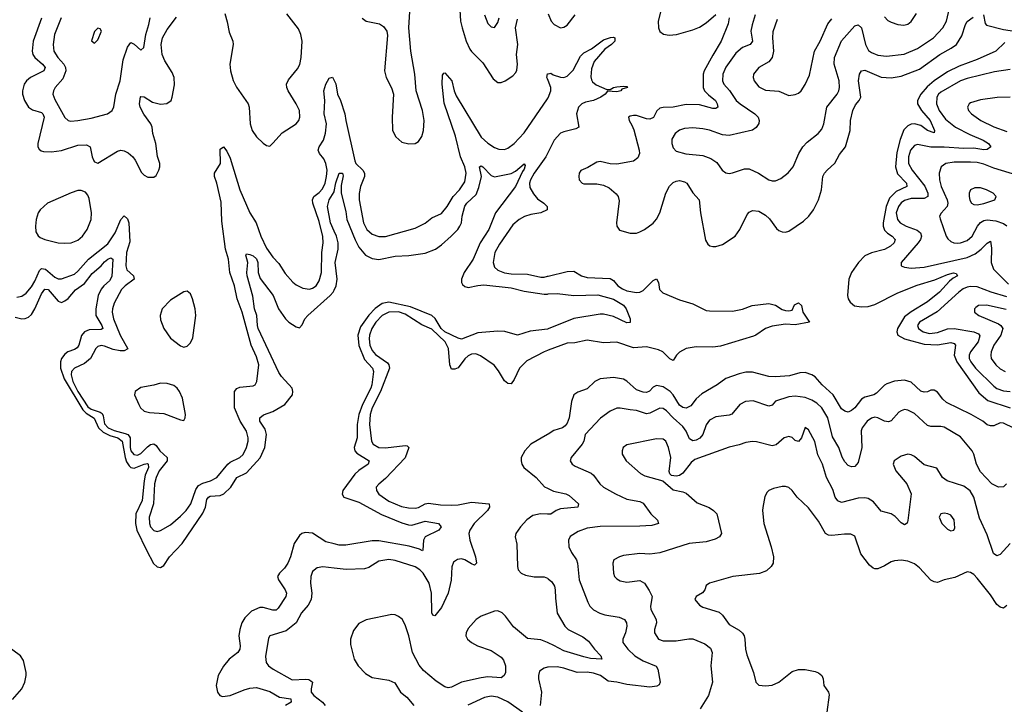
# Model space of a CAD drawing. Header units: inches. Extents: x 2001573 to 2220545, y 644482 to 846830.
# Tile 546 of 656: x 2108098 to 2114054, y 812197 to 816340. Entities that reach past the tile are written whole.
import ezdxf

# ---------------------------------------------------------------- set-up
doc = ezdxf.new("R2010")
doc.units = ezdxf.units.IN
doc.header["$MEASUREMENT"] = 0
doc.layers.add('C1801', color=7, linetype='Continuous')
doc.layers.add('C1811', color=7, linetype='Continuous')

msp = doc.modelspace()

# ---------------------------------------------------------------- linework, layer by layer
at = {"layer": 'C1801', "color": 5}
for points, elevation in [([(2108229.2, 816349.2), (2108179.2, 816210), (2108173.8, 816150), (2108177.9, 816130), (2108189.5, 816110), (2108236.3, 816070), (2108251.7, 816050), (2108242.8, 816030), (2108162.8, 815990), (2108138.8, 815970), (2108124.6, 815950), (2108113.7, 815910), (2108114.5, 815890), (2108126, 815850), (2108150, 815810.2), (2108174.8, 815794.8), (2108230, 815777.2), (2108238.3, 815770), (2108245.4, 815750), (2108208, 815590), (2108207.6, 815570), (2108215.5, 815555.5), (2108226.6, 815546.6), (2108242.1, 815542.1), (2108290, 815540.5), (2108350, 815548.1), (2108450, 815579.8), (2108502.2, 815582.2), (2108524.9, 815570), (2108535.8, 815510), (2108545.7, 815485.7), (2108550, 815478.8), (2108570, 815470.8), (2108690, 815544.6), (2108710, 815549.4), (2108730, 815545.3), (2108753.9, 815533.9), (2108782, 815510), (2108796.9, 815490), (2108834.7, 815414.7), (2108850, 815398.5), (2108872.6, 815387.4), (2108910, 815386), (2108922.7, 815397.3), (2108939.7, 815430), (2108946, 815450), (2108946, 815470), (2108932, 815512), (2108921.5, 815590), (2108903.5, 815650), (2108898.3, 815690), (2108890.8, 815710), (2108847.8, 815767.8), (2108826.8, 815810), (2108823.2, 815830), (2108827.7, 815872.3), (2108830, 815875.5), (2108850, 815872.7), (2108901.1, 815841.1), (2108950, 815827.6), (2108988.1, 815831.9), (2109013.8, 815850), (2109021.1, 815870), (2109034, 815946), (2109032.5, 815990), (2109020.6, 816020.6), (2108975.3, 816090), (2108960.4, 816130), (2108954.1, 816190), (2108961, 816230), (2108990, 816280.7), (2109045.3, 816354.7)], 320), ([(2108348.6, 816351.4), (2108308.2, 816250), (2108299.5, 816190), (2108305.1, 816150), (2108328.1, 816110), (2108365, 816070), (2108375.5, 816050), (2108377.8, 816030), (2108358.2, 815981.8), (2108312.2, 815930), (2108301.6, 815910), (2108298.4, 815890), (2108310, 815855.8), (2108370, 815748.7), (2108390, 815730.3), (2108406.1, 815726.1), (2108450, 815729.4), (2108530, 815744.3), (2108629.2, 815770), (2108656.4, 815790), (2108668, 815812), (2108678.5, 815890), (2108704.7, 815970), (2108723.5, 816096.5), (2108750, 816173), (2108770, 816202.4), (2108790, 816192.4), (2108830, 816155.5), (2108848, 816172), (2108860.6, 816250), (2108879.9, 816310), (2108887, 816350)], 340), ([(2109338.1, 816378.1), (2109353.4, 816326.6), (2109364.7, 816264.7), (2109387, 816210), (2109388.6, 816190), (2109368.9, 816071.1), (2109373, 816030), (2109390, 815972.7), (2109410, 815932), (2109479.6, 815830), (2109486, 815810), (2109491.1, 815710), (2109503.2, 815670), (2109530, 815630.3), (2109570, 815591.6), (2109590, 815578.9), (2109610, 815575.3), (2109630, 815591.6), (2109685, 815655), (2109769.9, 815710.1), (2109785.6, 815730), (2109793.1, 815750), (2109789.9, 815790), (2109771, 815830), (2109722.8, 815910), (2109713.2, 815930), (2109712.5, 815950), (2109723.9, 815976.1), (2109777.7, 816042.3), (2109791.5, 816068.5), (2109800.1, 816110), (2109806.4, 816210), (2109798.1, 816250), (2109783.7, 816283.7), (2109714.4, 816374.4)], 320), ([(2108080.4, 814659.7), (2108110, 814667.2), (2108136, 814684), (2108170, 814723.8), (2108190, 814757.6), (2108218.1, 814821.9), (2108230, 814834.4), (2108254.6, 814830), (2108310, 814781.5), (2108330, 814770.7), (2108350, 814770.7), (2108430, 814800.1), (2108450, 814817), (2108513.4, 814890), (2108630, 814982.6), (2108674.5, 815050), (2108710, 815130.3), (2108727.4, 815150), (2108730, 815152.1), (2108750, 815135.5), (2108758.3, 815110), (2108764.3, 814995.7), (2108744.3, 814930), (2108739, 814850), (2108746.1, 814826.1), (2108785.6, 814790), (2108789.2, 814770), (2108736.4, 814730), (2108713.8, 814706.2), (2108670, 814624), (2108659.1, 814590), (2108657.7, 814570), (2108665.9, 814530), (2108705.6, 814430), (2108751.3, 814348.7), (2108730, 814335.2), (2108705.1, 814334.9), (2108663.2, 814343.2), (2108610, 814364.4), (2108590, 814368.3), (2108570, 814362.2), (2108558.9, 814350), (2108526, 814290), (2108490, 814258.5), (2108428.7, 814230), (2108411.9, 814210), (2108408.1, 814190), (2108419.9, 814150), (2108449.2, 814090), (2108510, 813996.4), (2108530, 813983.2), (2108584.5, 813964.5), (2108596.3, 813956.4), (2108602.9, 813942.9), (2108610, 813894.3), (2108632.9, 813870), (2108670, 813854), (2108736.2, 813836.2), (2108751, 813830), (2108760.1, 813820.1), (2108766.3, 813810), (2108765, 813750), (2108769.8, 813730), (2108787.9, 813707.9), (2108810, 813705), (2108830, 813714.7), (2108870, 813754.9), (2108890, 813768.6), (2108910, 813773.3), (2108922.9, 813762.9), (2108945.7, 813730), (2108989, 813690), (2108989, 813670), (2108942.2, 813610), (2108922.4, 813570), (2108913.1, 813530), (2108908, 813410), (2108881.9, 813330), (2108882.3, 813290), (2108890, 813270.4), (2108910, 813249.1), (2108930, 813241.5), (2108950, 813247.6), (2109010, 813283.6), (2109070, 813334.3), (2109104.5, 813370), (2109134, 813410), (2109163.8, 813496.2), (2109180.1, 813519.9), (2109205.1, 813534.9), (2109251.1, 813548.9), (2109290, 813568.9), (2109356, 813650), (2109370, 813661.4), (2109430, 813690.1), (2109450, 813708.6), (2109469.9, 813750), (2109480.2, 813790), (2109480.8, 813810), (2109470.4, 813850), (2109430.8, 813910), (2109397.6, 813990), (2109397.6, 814090), (2109411.4, 814108.6), (2109430, 814116.3), (2109510, 814123.5), (2109521.3, 814130), (2109532.9, 814150), (2109545, 814250), (2109530, 814300.4), (2109499, 814370), (2109442.9, 814570), (2109412.7, 814650), (2109397.9, 814730), (2109369.9, 814810), (2109361.1, 814890), (2109343.2, 814950), (2109321.2, 815121.2), (2109316, 815236), (2109290.5, 815350.5), (2109276, 815390), (2109275.4, 815410), (2109311.9, 815470), (2109310, 815556.3), (2109330, 815570.3), (2109350, 815543.1), (2109370, 815502.3), (2109429.6, 815310), (2109490.8, 815170), (2109528.3, 815110), (2109556.1, 815030), (2109590, 814958), (2109630, 814903.1), (2109664.9, 814864.9), (2109703.8, 814803.8), (2109750, 814751.7), (2109770, 814735.2), (2109810, 814714), (2109850, 814709.1), (2109870, 814715.2), (2109891.6, 814730), (2109910, 814759.5), (2109923, 814810), (2109926.2, 814930), (2109933.3, 814990), (2109931.6, 815028.4), (2109910, 815118), (2109871.5, 815230), (2109868.7, 815250), (2109877.7, 815270), (2109910, 815294.3), (2109930, 815315.9), (2109945, 815350), (2109953.9, 815390), (2109956.9, 815430), (2109950.3, 815470), (2109937.6, 815497.6), (2109912.2, 815530), (2109903, 815550), (2109909.2, 815570), (2109936.6, 815610), (2109947.9, 815652.1), (2109953, 815710), (2109940.2, 815770), (2109944.6, 815850), (2109937.5, 815910), (2109949.8, 815949.8), (2109970, 815985.5), (2109990, 815992.4), (2110000, 815971.5)], 280), ([(2110000, 815060.2), (2109977.9, 815110), (2109960.6, 815210), (2109969.9, 815250), (2110000, 815298.2)], 260), ([(2108070, 814540.4), (2108109.8, 814530.2), (2108130, 814531.6), (2108150, 814538.9), (2108170, 814555.2), (2108190, 814589.1), (2108230, 814680.5), (2108250, 814708.5), (2108270, 814707.2), (2108330, 814635.9), (2108350, 814628.9), (2108370, 814637.5), (2108390, 814652.1), (2108434.5, 814705.5), (2108490, 814743), (2108535.4, 814804.6), (2108589.9, 814850.1), (2108610, 814873.9), (2108630, 814890.5), (2108650, 814897.7), (2108661.8, 814890), (2108655.3, 814784.7), (2108640.7, 814759.3), (2108606.3, 814730), (2108590, 814708.9), (2108573.3, 814670), (2108558.6, 814590), (2108558.6, 814550), (2108594.4, 814490), (2108599.7, 814470), (2108590, 814464), (2108517.7, 814462.3), (2108490, 814449.9), (2108472.2, 814427.8), (2108455.5, 814370), (2108445.5, 814354.5), (2108430, 814344.3), (2108388.4, 814330), (2108370, 814316.1), (2108350.1, 814290), (2108343.9, 814270), (2108345.2, 814230), (2108367.2, 814167.2), (2108479.2, 813979.2), (2108499.5, 813959.5), (2108548.9, 813928.9), (2108575, 813870), (2108603.6, 813843.6), (2108642.4, 813822.4), (2108691.5, 813810), (2108718.4, 813790), (2108735.5, 813690), (2108743.9, 813663.9), (2108759.9, 813639.9), (2108770, 813629.7), (2108790, 813625.1), (2108850, 813650.8), (2108870, 813654.2), (2108875.5, 813650), (2108877, 813630), (2108857.7, 813582.3), (2108850, 813550), (2108839.4, 813430), (2108799.6, 813350), (2108798.5, 813290), (2108806.5, 813250), (2108864, 813130), (2108907.9, 813047.9), (2108930, 813028.4), (2108950, 813025.4), (2108970, 813037.6), (2109004.5, 813090), (2109081.4, 813170), (2109206.4, 813353.6), (2109220.8, 813390), (2109230, 813435.2), (2109239.8, 813450), (2109250, 813456.1), (2109310, 813459.3), (2109333.2, 813470), (2109375.9, 813510), (2109411.1, 813568.9), (2109470, 813596.8), (2109552, 813688), (2109579.9, 813750), (2109590.9, 813830), (2109582.4, 813862.4), (2109549.8, 813910), (2109551, 813930), (2109572.5, 813947.5), (2109630, 813968.8), (2109701.3, 814010), (2109747.2, 814070), (2109750.9, 814090), (2109745.2, 814110), (2109681.4, 814181.4), (2109665.6, 814205.6), (2109540.5, 814470), (2109535.4, 814490), (2109532.9, 814550), (2109518.7, 814590), (2109507.1, 814667.1), (2109473.3, 814790), (2109470.8, 814810), (2109477.4, 814870), (2109465.7, 814914.3), (2109470, 814922.8), (2109490, 814919.5), (2109510, 814911), (2109530, 814891.8), (2109537.8, 814870), (2109540.8, 814810), (2109553.2, 814773.2), (2109630.1, 814670.1), (2109663.2, 814590), (2109705, 814530), (2109724.9, 814510), (2109770, 814481.8), (2109790, 814474.9), (2109806.6, 814493.4), (2109823.2, 814530), (2109840.5, 814550), (2109976.6, 814670), (2109993.2, 814690), (2110000, 814703.7)], 260), ([(2110000, 813167.7), (2109950, 813179.5), (2109870, 813232.6), (2109823.9, 813236.1), (2109805.3, 813230), (2109790, 813217.8), (2109757.4, 813170), (2109735.9, 813090), (2109719, 813050), (2109699.1, 813020.9), (2109668.9, 812990), (2109658.3, 812970), (2109662.8, 812950), (2109704.3, 812890), (2109711.9, 812870), (2109707.5, 812850), (2109661.5, 812778.5), (2109650, 812767.1), (2109630, 812765.4), (2109570, 812782.1), (2109550, 812781.9), (2109499.3, 812760.7), (2109459.4, 812720.6), (2109441.6, 812690), (2109428.6, 812648.6), (2109424.4, 812610), (2109432, 812550), (2109428.6, 812530), (2109416.5, 812510), (2109364.4, 812470), (2109330, 812428.4), (2109298.7, 812370), (2109287.1, 812310), (2109294.2, 812270), (2109308.9, 812248.9), (2109324, 812244), (2109370, 812249.6), (2109456.1, 812283.9), (2109490, 812293.5), (2109530, 812298), (2109610, 812275), (2109670, 812240.7), (2109737.1, 812230), (2109740.2, 812210), (2109705.7, 812190)], 260), ([(2110000, 813021.2), (2109931.2, 813028.8), (2109897, 813023), (2109870, 812999.6), (2109858, 812970), (2109856.2, 812930), (2109865.2, 812870), (2109861, 812830), (2109843, 812797), (2109802.3, 812750), (2109771.1, 812690), (2109710, 812640.8), (2109610.8, 812610), (2109602.2, 812597.8), (2109585.4, 812485.4), (2109588.9, 812450), (2109603.7, 812430), (2109630.4, 812410), (2109745.7, 812345.7), (2109828.4, 812348.4), (2109846.9, 812346.9), (2109859.6, 812339.6), (2109868.2, 812330), (2109860.1, 812290), (2109861.4, 812270), (2109876.8, 812250), (2109928.6, 812210), (2109945.3, 812190)], 280), ([(2108053.4, 812226.5), (2108109.8, 812290), (2108128.1, 812330), (2108137.1, 812370), (2108136.8, 812390), (2108121.4, 812461.4), (2108101.7, 812490), (2108010, 812558.6)], 260)]:
    msp.add_lwpolyline(points, dxfattribs=dict(at, elevation=elevation))
for points, elevation in [([(2108570, 816289), (2108550, 816268), (2108532, 816212), (2108550, 816198), (2108570, 816218), (2108592.3, 816270), (2108584, 816284)], 360), ([(2108470, 815306.6), (2108450, 815306), (2108410, 815292.9), (2108266.9, 815230), (2108222, 815190), (2108209.6, 815170), (2108197.5, 815130), (2108193.8, 815090), (2108196.3, 815056.3), (2108210, 815031.6), (2108222.4, 815022.4), (2108250, 815009.5), (2108330, 814990.1), (2108370, 814986.6), (2108410, 814989.7), (2108450, 815006.4), (2108477.2, 815030), (2108506.2, 815070), (2108529.9, 815130), (2108531.2, 815171.2), (2108518.3, 815258.3), (2108510, 815278.4), (2108495, 815295.1)], 320), ([(2109110, 814696), (2109090, 814691.8), (2109010, 814643.1), (2108959.6, 814590), (2108946.9, 814550), (2108950, 814522.8), (2108970.2, 814470.2), (2109010, 814412.4), (2109070, 814366), (2109090, 814358), (2109110, 814364.9), (2109130, 814384), (2109145.3, 814414.7), (2109163.9, 814550), (2109159.2, 814590), (2109143.5, 814650), (2109130, 814681.2)], 320), ([(2108950, 814139.2), (2108910, 814127.3), (2108830, 814114), (2108795.5, 814090), (2108792.7, 814070), (2108817.6, 814010), (2108828.7, 813990), (2108851.2, 813971.2), (2108883.1, 813963.1), (2108970, 813955.9), (2109070, 813917.6), (2109090, 813914.8), (2109099.5, 813930), (2109100.5, 813950), (2109082.6, 814050), (2109064.5, 814090), (2109049.5, 814110), (2109030, 814125.6), (2108990, 814138.9)], 320)]:
    msp.add_lwpolyline(points, close=True, dxfattribs=dict(at, elevation=elevation))
at = {"layer": 'C1811', "color": 5}
for points, elevation in [([(2111981.3, 816410), (2111959.6, 816330), (2111963, 816290), (2111970, 816268.7), (2111991.6, 816251.6), (2112026.4, 816246.4), (2112070.4, 816249.6), (2112170, 816278.7), (2112210, 816295.1), (2112250, 816319.8), (2112308.2, 816371.8)], 320), ([(2112547.8, 816370), (2112528.6, 816308.6), (2112521.5, 816270), (2112530, 816209.6), (2112516, 816190), (2112470, 816172.3), (2112430, 816136.8), (2112370, 816052.2), (2112351.4, 816010), (2112349.4, 815970), (2112358.2, 815950), (2112391.4, 815911.4), (2112432.5, 815850), (2112455.4, 815830), (2112545.8, 815770), (2112566, 815750), (2112571.4, 815730), (2112568.3, 815711.7), (2112552.2, 815687.8), (2112530, 815672), (2112390, 815639.3), (2112350, 815642.2), (2112270, 815670.8), (2112230, 815679.8), (2112170, 815685.6), (2112119.2, 815680.8), (2112089.3, 815670.7), (2112063.1, 815650), (2112043.4, 815616.6), (2112042, 815590), (2112050, 815564), (2112070, 815543.7), (2112128.2, 815528.2), (2112230, 815517.2), (2112279.1, 815499.1), (2112315.2, 815475.2), (2112348.1, 815428.1), (2112370, 815412.4), (2112390, 815408.7), (2112410, 815412), (2112483.3, 815436.7), (2112510, 815436.5), (2112568.2, 815410), (2112630, 815370.3), (2112650, 815364.9), (2112670, 815364.9), (2112702.2, 815377.8), (2112747, 815413), (2112776.4, 815450), (2112810.7, 815530), (2112835.8, 815570), (2112862, 815598), (2112928.6, 815651.4), (2112950, 815677.6), (2112962.3, 815710), (2112980.3, 815810), (2113042.2, 815890), (2113053.6, 815910), (2113057.3, 815930), (2113054.5, 815970), (2113024.4, 816070), (2113027.5, 816110), (2113070, 816212.4), (2113150, 816301.8), (2113170, 816308.9), (2113190, 816290.4), (2113214.6, 816190), (2113233.5, 816153.5), (2113250, 816141), (2113290, 816124.3), (2113340.9, 816119.1), (2113449.1, 816130.9), (2113530, 816165.5), (2113626.8, 816230), (2113682, 816290), (2113703.7, 816330), (2113723.5, 816410)], 340), ([(2110169.5, 816349.5), (2110193.4, 816330), (2110274.2, 816314.2), (2110297.7, 816297.7), (2110319.6, 816270), (2110323.6, 816243.6), (2110305.2, 816030), (2110314.7, 815990), (2110347.6, 815927.6), (2110358.6, 815890), (2110350.1, 815750.1), (2110352.9, 815670), (2110372.4, 815630), (2110410, 815599.2), (2110451, 815589), (2110490, 815590.3), (2110510, 815601.7), (2110530, 815632.4), (2110540.5, 815670), (2110543.6, 815730), (2110535.2, 815790), (2110496.4, 815910), (2110488.6, 816010), (2110463.2, 816150), (2110452.8, 816290), (2110458.4, 816390)], 320), ([(2110760.9, 816399.1), (2110765, 816330), (2110773.6, 816290), (2110798.3, 816210), (2110821.1, 816161.1), (2110830, 816147), (2110899, 816079), (2110962.4, 815982.4), (2110990, 815960.3), (2111010, 815959.1), (2111034.7, 815970), (2111080, 816000), (2111099.4, 816020.6), (2111105.8, 816034.2), (2111109.9, 816070.2), (2111102.6, 816130), (2111110.9, 816190), (2111097.3, 816290), (2111110, 816343.5)], 320), ([(2110909.4, 816369.4), (2110930, 816317.1), (2110950, 816295.5), (2110970, 816293), (2110990, 816322), (2110997.8, 816350)], 340), ([(2111293.9, 816376), (2111313.7, 816330), (2111331.5, 816310), (2111370, 816291), (2111390, 816293.7), (2111410, 816306.5), (2111458.5, 816370)], 320), ([(2112390.3, 816350), (2112384.7, 816315.3), (2112341, 816210), (2112290, 816125.8), (2112238.5, 816030), (2112231.8, 816010), (2112233.2, 815930), (2112241, 815910), (2112264.3, 815884.3), (2112306.8, 815850), (2112317, 815830), (2112320.3, 815810), (2112310, 815802.4), (2112290, 815803.2), (2112210, 815823.6), (2112130, 815826.5), (2112050, 815809.9), (2111991.2, 815808.8), (2111970, 815803.4), (2111952.1, 815787.9), (2111931.2, 815748.8), (2111910, 815738.4), (2111890, 815739), (2111830, 815759.2), (2111810, 815760.5), (2111790, 815755.1), (2111780.7, 815750), (2111783.8, 815730), (2111801.4, 815701.4), (2111812.4, 815672.4), (2111845.5, 815550), (2111847.5, 815530), (2111837.2, 815502.8), (2111810, 815484.1), (2111710, 815466.2), (2111670, 815467.9), (2111610, 815480.6), (2111590, 815476.8), (2111535.4, 815444.6), (2111493.1, 815426.9), (2111481.3, 815410), (2111479.5, 815390), (2111483.1, 815370), (2111500.5, 815350), (2111510, 815345.8), (2111590, 815346.8), (2111630, 815338.2), (2111662.9, 815322.9), (2111706.4, 815286.4), (2111718.2, 815270), (2111724, 815244), (2111708, 815110), (2111710.3, 815090), (2111726.3, 815066.3), (2111790, 815047.3), (2111830, 815048.7), (2111850, 815056.3), (2111876.9, 815070), (2111930, 815109.2), (2111950, 815131.8), (2111969.9, 815170.1), (2112005.6, 815290), (2112028.2, 815331.8), (2112050, 815353.5), (2112070, 815363), (2112090, 815366), (2112118.7, 815358.7), (2112132.8, 815350), (2112170, 815291.8), (2112209.1, 815250), (2112215.6, 815170), (2112245.7, 815005.7), (2112260.5, 814980.5), (2112271.8, 814971.8), (2112290, 814967.2), (2112310, 814967.6), (2112350, 814980.2), (2112425.1, 815030), (2112454.5, 815070), (2112499.2, 815160.8), (2112510, 815175.5), (2112530, 815184.9), (2112570, 815180.2), (2112610, 815157.3), (2112633.9, 815133.9), (2112676.7, 815076.7), (2112690, 815063.7), (2112710, 815054.9), (2112730, 815054.3), (2112750, 815060.2), (2112838.7, 815121.3), (2112871.1, 815150), (2112899.7, 815190), (2112929.8, 815250.2), (2112948.6, 815310), (2112956.9, 815390), (2112966.6, 815410), (2112982, 815430), (2113028.4, 815471.6), (2113056.8, 815523.2), (2113093.2, 815570), (2113122, 815670), (2113123.5, 815730), (2113138.2, 815790), (2113155, 815825), (2113176.6, 815850), (2113186.6, 815870), (2113172.5, 815970), (2113177.3, 816010), (2113190, 816030.8), (2113210, 816034.1), (2113310, 815991.8), (2113370, 815987.3), (2113430, 815997.1), (2113540.7, 816039.3), (2113664, 816130), (2113733.3, 816166.7), (2113765.5, 816190), (2113797.8, 816242.2), (2113819.1, 816310), (2113830, 816328.9), (2113864.9, 816355.1)], 320), ([(2113330, 816357), (2113350, 816335.6), (2113370, 816324), (2113410, 816311.6), (2113446.8, 816306.8), (2113470, 816313.4), (2113490, 816328.8), (2113522.9, 816377.1)], 360), ([(2113928.5, 816370), (2113937.5, 816317.5), (2113946.6, 816306.6), (2114050, 816280.8), (2114116, 816270)], 320), ([(2112679.9, 816339.9), (2112653.8, 816266.1), (2112651.7, 816230), (2112658.3, 816150), (2112649.5, 816110.5), (2112630, 816085.1), (2112568.5, 816050), (2112536.5, 816010), (2112534.9, 815990), (2112541.7, 815970), (2112570, 815933.7), (2112610, 815912.7), (2112690, 815906.9), (2112750, 815881.7), (2112790, 815886), (2112810, 815895.8), (2112825.6, 815910), (2112850, 815948), (2112875.2, 816004.8), (2112906.6, 816150), (2112939.4, 816210), (2112985.8, 816314.2), (2113010, 816345.8)], 360), ([(2110000, 815971.5), (2110010, 815950.7), (2110021.1, 815890), (2110039.3, 815850), (2110065, 815770), (2110070.1, 815729.9), (2110124.7, 815484.7), (2110131, 815470), (2110172.9, 815430), (2110183.8, 815410), (2110184.6, 815390), (2110158.5, 815330), (2110151.6, 815288.4), (2110152.1, 815250), (2110177.5, 815110), (2110198.5, 815070), (2110230, 815042.2), (2110270, 815027.5), (2110310, 815027.6), (2110490, 815077.8), (2110550, 815108.4), (2110590, 815139.7), (2110650, 815166), (2110683.7, 815210), (2110719.1, 815270), (2110757.5, 815310), (2110790, 815358.7), (2110798, 815410), (2110791.4, 815448.6), (2110765.4, 815510), (2110734.4, 815634.4), (2110665.8, 815834.2), (2110652.9, 815950), (2110656.1, 816003.9), (2110664, 816016), (2110670, 816017.6), (2110711, 815970), (2110725.5, 815910), (2110739, 815879), (2110890, 815628.3), (2110930, 815591.8), (2110970, 815566.4), (2110995.8, 815555.8), (2111030, 815555), (2111050, 815562.6), (2111090, 815591.1), (2111150, 815654.6), (2111290, 815861), (2111293.6, 815866.4), (2111293.9, 815867), (2111311.7, 815910), (2111311.4, 815930), (2111293.9, 815972.4), (2111290, 815981.7), (2111286.6, 815990), (2111290, 816012), (2111293.9, 816012.9), (2111310, 816016.6), (2111325.5, 816005.5), (2111370, 815991.6), (2111390, 815990.6), (2111410, 815997.4), (2111445.7, 816034.3), (2111490, 816119.4), (2111510, 816139.8), (2111556.8, 816163.2), (2111630, 816217.3), (2111671.8, 816231.8), (2111690, 816233.7), (2111698.8, 816230), (2111698, 816210), (2111678.7, 816190), (2111638.5, 816161.5), (2111573.1, 816086.9), (2111557.6, 816042.4), (2111553, 815993), (2111556.5, 815976.5), (2111563.5, 815963.5), (2111584.9, 815944.9), (2111650, 815916.4), (2111670, 815916.3), (2111689.2, 815930), (2111710, 815934.2), (2111750, 815937), (2111770, 815934.4), (2111774.4, 815930), (2111740.8, 815919.2), (2111734.4, 815910), (2111710, 815902.6), (2111653.8, 815906.2), (2111640.2, 815890), (2111613.1, 815870), (2111570, 815850.8), (2111520.2, 815839.8), (2111499, 815830), (2111478.9, 815810), (2111466.3, 815770), (2111479.6, 815690), (2111461.7, 815678.3), (2111390, 815661.3), (2111370, 815652.5), (2111330.1, 815610), (2111293.9, 815537.6), (2111290, 815529.8), (2111280.1, 815510), (2111209.7, 815410), (2111187.4, 815370), (2111181.8, 815350), (2111184.4, 815324.4), (2111205.4, 815285.4), (2111230, 815256.3), (2111268, 815230), (2111287.8, 815210), (2111288.8, 815190), (2111250, 815171.4), (2111190, 815160.7), (2111151.8, 815148.2), (2111120.2, 815130), (2111081.4, 815098.6), (2110999.5, 814980.5), (2110971.8, 814930), (2110961.1, 814870), (2110970, 814841.1), (2110990, 814823.2), (2111030, 814808.3), (2111070, 814801.9), (2111170, 814798.8), (2111250, 814780.6), (2111270, 814781.8), (2111290, 814786.7), (2111293.9, 814787.7), (2111410, 814816.2), (2111450, 814817.8), (2111496.5, 814790), (2111530, 814779.3), (2111670, 814773.2), (2111690, 814762.3), (2111715.4, 814730), (2111743.6, 814710), (2111770, 814699.3), (2111830, 814688.5), (2111850, 814690.1), (2111870, 814700.9), (2111930, 814761.6), (2111950, 814772), (2111961.6, 814750), (2111967.4, 814707.4), (2111987.5, 814687.5), (2112090, 814644.1), (2112170, 814620.1), (2112250, 814580.6), (2112270, 814577.1), (2112410, 814574.9), (2112470, 814587.2), (2112529.1, 814610.9), (2112630, 814623.1), (2112670, 814613), (2112710, 814586.4), (2112730, 814579.1), (2112750, 814578.8), (2112770, 814582.8), (2112785.8, 814614.2), (2112810, 814626.8), (2112826.8, 814610), (2112835.3, 814570), (2112874.8, 814510), (2112790, 814492.8), (2112730, 814496.5), (2112650, 814484.4), (2112610, 814470.9), (2112551.3, 814430), (2112536.1, 814423.9), (2112336.9, 814363.1), (2112290, 814357.6), (2112190, 814359.9), (2112130.3, 814350), (2112090, 814328.2), (2112071.8, 814310), (2112050, 814277.4), (2112030, 814288), (2111989.1, 814330), (2111961.6, 814341.6), (2111890, 814359.1), (2111810, 814354.2), (2111710, 814387.3), (2111630, 814384.8), (2111530, 814401.2), (2111456.1, 814383.9), (2111410, 814381.9), (2111293.9, 814339.4), (2111290, 814338), (2111270, 814330.6), (2111165.7, 814274.3), (2111121.7, 814230), (2111090, 814162), (2111070, 814136.9), (2111050, 814137.7), (2111030, 814155.1), (2110994.9, 814214.9), (2110968, 814248), (2110884.7, 814304.7), (2110857, 814317), (2110830, 814316.5), (2110810, 814305.4), (2110790, 814286.5), (2110750, 814233.6), (2110730, 814223.9), (2110710, 814224.9), (2110699.2, 814250), (2110692, 814350), (2110670.8, 814390), (2110590, 814467), (2110530, 814493.9), (2110430, 814557.5), (2110388.9, 814571.1), (2110330, 814570.6), (2110290, 814550.3), (2110251.7, 814510), (2110227.4, 814470), (2110214.4, 814430), (2110211.7, 814408.3), (2110215.8, 814370), (2110230, 814337.3), (2110250, 814312.8), (2110322.4, 814262.4), (2110330.7, 814250), (2110334.1, 814230), (2110280.5, 814090), (2110230.4, 813990), (2110217.1, 813950), (2110213.2, 813890), (2110225.5, 813790), (2110235.3, 813770), (2110270.8, 813750.8), (2110310, 813748.4), (2110430, 813763.5), (2110441.1, 813761.1), (2110451.5, 813750), (2110430, 813688.9), (2110310, 813562.8), (2110270, 813529.7), (2110254.9, 813510), (2110255.8, 813490), (2110270, 813468.2), (2110330, 813425.7), (2110407.3, 813392.7), (2110450, 813384.8), (2110490, 813383.2), (2110510, 813388.6), (2110550, 813410.2), (2110570, 813413.6), (2110642.8, 813402.8), (2110710, 813400.9), (2110750, 813403.1), (2110830, 813420.4), (2110937.1, 813410), (2110940.2, 813390), (2110928.4, 813370), (2110847.8, 813290), (2110820.5, 813250), (2110815.3, 813230), (2110821.5, 813190), (2110854.2, 813090), (2110861.1, 813050), (2110850, 813038), (2110830, 813045.7), (2110790.9, 813070.9), (2110770, 813076.5), (2110746.5, 813073.5), (2110722.5, 813057.5), (2110711.1, 813028.9), (2110707, 812947), (2110690.8, 812870), (2110650, 812782.9), (2110610, 812731.3), (2110596.2, 812736.2), (2110590.9, 812750.9), (2110589.9, 812869.9), (2110574.2, 812930), (2110539.1, 812990), (2110519.3, 813010), (2110490, 813028.4), (2110370, 813066.4), (2110330, 813072.6), (2110270, 813063.2), (2110210, 813025), (2110184.2, 813015.8), (2110073.1, 813013.1), (2110000, 813021.2)], 280), ([(2114057.6, 816202.4), (2114003.8, 816150), (2113890, 816098.1), (2113780.8, 816059.2), (2113710, 816024), (2113630, 815969.5), (2113587.3, 815932.7), (2113550.1, 815890), (2113530.1, 815850), (2113530.1, 815830), (2113553.4, 815790), (2113605.5, 815730), (2113632.9, 815670), (2113630, 815654), (2113590, 815669.3), (2113550, 815698.7), (2113510, 815709.9), (2113490, 815707), (2113470, 815697.8), (2113447.2, 815672.8), (2113424.8, 815615.2), (2113403.2, 815536.8), (2113396.7, 815450), (2113407.7, 815407.7), (2113463, 815350), (2113463.9, 815330), (2113400.2, 815299.8), (2113360.5, 815259.5), (2113338.9, 815210), (2113320.6, 815110), (2113320.7, 815090), (2113330, 815066.2), (2113348, 815048), (2113376.5, 815030), (2113393.4, 815010), (2113387.2, 814990), (2113365.9, 814970), (2113330.3, 814949.7), (2113250, 814928.2), (2113211, 814910), (2113171.2, 814870), (2113130.1, 814810), (2113114.7, 814770), (2113105.7, 814670), (2113109.6, 814649.6), (2113121.1, 814630), (2113148.6, 814608.6), (2113190, 814601.1), (2113230, 814605), (2113270, 814616), (2113410, 814686.6), (2113526.9, 814733.1), (2113633.7, 814766.3), (2113710, 814798.1), (2113747, 814807), (2113763.4, 814803.4), (2113770.4, 814790), (2113744, 814776), (2113722.4, 814757.6), (2113662.5, 814690), (2113590, 814632.2), (2113490, 814572.1), (2113450, 814542.1), (2113407.7, 814470), (2113403.9, 814450), (2113410.9, 814430.9), (2113450, 814408.4), (2113570, 814375.7), (2113650, 814372.8), (2113730, 814387.1), (2113750, 814380.2), (2113758.2, 814370), (2113751.6, 814310), (2113766.7, 814270), (2113901, 814081), (2113955.5, 814035.5), (2114088.7, 813990)], 320), ([(2114090, 816038.4), (2113995.3, 816024.7), (2113830, 815983.7), (2113790, 815968.8), (2113670, 815901.9), (2113656.3, 815890), (2113645.9, 815870), (2113643.3, 815830), (2113660.4, 815790), (2113698.6, 815738.6), (2113758.6, 815690), (2113845, 815645), (2113925.5, 815610), (2113959.6, 815590), (2113973.1, 815570), (2113950, 815554.5), (2113930, 815553), (2113870, 815561.8), (2113810, 815559.9), (2113690, 815569.2), (2113609, 815569), (2113530, 815585), (2113510, 815579.3), (2113486.8, 815550), (2113475.5, 815510), (2113475.3, 815470), (2113497.6, 815430), (2113573.2, 815333.2), (2113591, 815290), (2113591.6, 815270), (2113570, 815258.1), (2113490, 815256.9), (2113450, 815245), (2113429.5, 815230.5), (2113414, 815210), (2113401, 815170), (2113407.3, 815130), (2113423.8, 815110), (2113461.5, 815090), (2113526.3, 815066.3), (2113548.2, 815050), (2113554.2, 815030), (2113547, 815010), (2113532.6, 814990), (2113430.5, 814870), (2113430.8, 814850), (2113450, 814841.3), (2113490, 814835.8), (2113570, 814841.7), (2113830, 814900.1), (2113878, 814922), (2113914, 814950), (2113950, 814986.9), (2113970, 814999.1), (2113977.5, 814957.5), (2113974.6, 814870), (2113989.6, 814830), (2114079.2, 814739.2)], 340), ([(2114090, 815871.7), (2114011.1, 815868.9), (2113910, 815854.6), (2113850, 815835.8), (2113841.6, 815830), (2113832.2, 815810), (2113837, 815790), (2113855.3, 815770), (2113913.1, 815730), (2113990, 815692.1), (2114070, 815663.9)], 360), ([(2110000, 815298.2), (2110000.7, 815299.3), (2110010, 815352.7), (2110030, 815411.8), (2110050, 815411.5), (2110053.9, 815393.9), (2110043.3, 815336.8), (2110042.6, 815290), (2110070, 815178), (2110077.2, 815130), (2110127.8, 815007.8), (2110150, 814963.5), (2110190, 814915.2), (2110230, 814895.3), (2110270, 814889.4), (2110370, 814908.9), (2110452.7, 814912.7), (2110550, 814926.7), (2110612.4, 814950), (2110650, 814977.5), (2110708, 815030), (2110747.3, 815070), (2110760.8, 815090), (2110769.9, 815110.1), (2110774.5, 815150), (2110789.7, 815210.3), (2110803.2, 815230), (2110858.7, 815281.3), (2110875.9, 815324.1), (2110891.6, 815390), (2110878.4, 815450), (2110890, 815455.8), (2110900.4, 815450), (2110950, 815396.1), (2110970, 815389.3), (2111071.8, 815408.2), (2111097.4, 815422.6), (2111150, 815467.7), (2111156.5, 815456.5), (2111150, 815434.5), (2111139.2, 815420.8), (2111096.8, 815330), (2110975.8, 815170), (2110935.5, 815070), (2110883.3, 814990), (2110841.1, 814890), (2110785.7, 814810), (2110770.2, 814770), (2110770.2, 814750), (2110777.2, 814737.2), (2110790, 814724.6), (2110810, 814719.8), (2110870, 814732), (2110905.8, 814734.2), (2111070, 814717.3), (2111150, 814696.6), (2111270, 814678.1), (2111290, 814679.5), (2111293.9, 814679.7), (2111350, 814683.5), (2111450, 814670.2), (2111594.9, 814674.9), (2111690, 814648.4), (2111751.4, 814611.4), (2111766.2, 814590), (2111791.3, 814530), (2111790, 814507.6), (2111770, 814505.6), (2111690, 814542.6), (2111630, 814557.7), (2111610, 814558.5), (2111450, 814532.4), (2111293.9, 814469.3), (2111290, 814467.7), (2111185.7, 814454.3), (2111110, 814429.7), (2111033.4, 814453.4), (2110990, 814454.3), (2110870, 814444.3), (2110770, 814407.2), (2110750, 814411.9), (2110670, 814451.2), (2110647.3, 814470), (2110611.3, 814531.3), (2110590, 814549.9), (2110461.3, 814601.3), (2110330, 814630.3), (2110290, 814621.4), (2110247.2, 814592.8), (2110209.1, 814550.9), (2110159.7, 814480.3), (2110142.9, 814430), (2110148.7, 814368.7), (2110182.9, 814282.9), (2110231.1, 814230), (2110238, 814210), (2110228.7, 814130), (2110222.1, 814110), (2110170.7, 814010), (2110149, 813950), (2110140.1, 813890), (2110138.5, 813810), (2110121.5, 813750), (2110125.2, 813730), (2110136.4, 813716.4), (2110211.7, 813670), (2110206.7, 813650), (2110150, 813611.6), (2110126.1, 813590), (2110053, 813490), (2110047.9, 813467.9), (2110058.9, 813450), (2110150, 813419.7), (2110285.8, 813345.8), (2110410, 813295.2), (2110450, 813283), (2110470, 813281.5), (2110550, 813305), (2110631.6, 813291.6), (2110648.4, 813270), (2110633.4, 813250), (2110550, 813209.7), (2110539.8, 813190), (2110537.3, 813130), (2110533.8, 813126.2), (2110515.7, 813135.7), (2110453.3, 813153.3), (2110270, 813185.7), (2110230, 813185.6), (2110070, 813159.5), (2110030, 813160.5), (2110000, 813167.7)], 260), ([(2114130, 815399.5), (2113990, 815441.9), (2113930, 815465.4), (2113890, 815474.6), (2113850, 815477.4), (2113750, 815476.7), (2113700.5, 815470), (2113672.6, 815450), (2113659.3, 815410), (2113662.3, 815370), (2113671.4, 815330), (2113708.6, 815250), (2113712.6, 815230), (2113708.8, 815210), (2113671.7, 815168.3), (2113663.2, 815150), (2113665.4, 815134.6), (2113703.2, 815030), (2113713.2, 815013.2), (2113730, 814997.7), (2113749.4, 814989.4), (2113770, 814988), (2113790.2, 814990.2), (2113830, 815003.9), (2113860.6, 815030), (2113891.4, 815090), (2113910, 815112.7), (2113930, 815124.1), (2113950, 815128.2), (2114002.2, 815122.2), (2114050, 815107), (2114070, 815091.6)], 360), ([(2110000, 814703.7), (2110013.2, 814730), (2110018.7, 814770), (2110006.4, 814870), (2110024.5, 814950), (2110024.7, 814990), (2110013.4, 815030), (2110000, 815060.2)], 260), ([(2114070, 814663.1), (2113974.2, 814690), (2113890, 814722.1), (2113850, 814725.8), (2113830, 814721), (2113806.2, 814710), (2113779.1, 814690), (2113647.3, 814572.7), (2113541.8, 814510), (2113528.4, 814490), (2113534.7, 814470), (2113564, 814450), (2113600.7, 814440.7), (2113650, 814445.9), (2113710, 814468.3), (2113750, 814471), (2113870.1, 814450.1), (2113897.8, 814437.8), (2113905.4, 814425.5), (2113896.1, 814390), (2113850.7, 814330), (2113840.9, 814310), (2113842.1, 814290), (2113851.1, 814270), (2113880.3, 814230), (2113990, 814121.2), (2114010, 814107.4), (2114050, 814094), (2114090, 814088.7)], 340), ([(2114066.4, 814586.4), (2113947.4, 814612.6), (2113898, 814610), (2113881.2, 814598.8), (2113873, 814590), (2113874.9, 814570), (2113900.4, 814550), (2114019.6, 814499.6), (2114033.7, 814490), (2114044.6, 814470), (2114033.9, 814430), (2113991.6, 814370), (2113974.6, 814330), (2113971.9, 814310), (2113975.6, 814290), (2114003.6, 814250), (2114030, 814226.7), (2114060.4, 814210)], 360), ([(2114170, 813839.2), (2114050, 813898.7), (2114030, 813900.9), (2113990, 813880.9), (2113970, 813880.9), (2113950, 813888.5), (2113923.6, 813910), (2113854, 813950), (2113704, 814024), (2113682.9, 814042.9), (2113650, 814085.4), (2113630, 814098.5), (2113610, 814098.3), (2113590, 814088.5), (2113570, 814085.3), (2113550, 814091.8), (2113490, 814145.7), (2113450, 814158.6), (2113390, 814152.8), (2113344.1, 814135.9), (2113330, 814127.4), (2113281.4, 814078.6), (2113265.3, 814070), (2113210, 814054.5), (2113190, 814043), (2113150, 813990.6), (2113130, 813973.9), (2113110, 813965.3), (2113090, 813969.8), (2113070, 813984.5), (2113019, 814070), (2112953.2, 814130), (2112910, 814177.8), (2112890, 814191.4), (2112850, 814204.6), (2112817.8, 814202.2), (2112754.8, 814185.2), (2112670, 814178.1), (2112630, 814181.1), (2112530, 814206.6), (2112490, 814205.7), (2112450, 814196.1), (2112370, 814167.3), (2112317.6, 814130), (2112223.9, 814076.1), (2112190, 814045.4), (2112157.2, 814002.8), (2112130, 813989.6), (2112110, 813992.5), (2112090, 814007.6), (2112050.8, 814070), (2112033, 814090), (2111990, 814117.8), (2111950, 814126.1), (2111930, 814115.1), (2111908.5, 814091.5), (2111890, 814084.4), (2111870, 814085), (2111830, 814098.9), (2111771.5, 814151.5), (2111750, 814163.4), (2111690, 814173.6), (2111610, 814166.6), (2111576.9, 814150), (2111530, 814105.3), (2111473.5, 814086.5), (2111450.1, 814069.9), (2111435.4, 814030), (2111422.5, 813930), (2111410, 813897.4), (2111397.8, 813882.2), (2111381.3, 813870), (2111330, 813852.8), (2111293.9, 813831.7), (2111290, 813829.4), (2111190, 813771), (2111153.4, 813730), (2111132.4, 813690), (2111130.5, 813669.5), (2111135.3, 813650), (2111147.2, 813630), (2111222.6, 813570), (2111272.7, 813512.7), (2111290, 813504.5), (2111293.9, 813502.6), (2111327, 813487), (2111400.7, 813470), (2111421.2, 813461.2), (2111478, 813410), (2111474.4, 813390), (2111370, 813380.3), (2111342.4, 813370), (2111310, 813347.4), (2111293.9, 813347.7), (2111290, 813347.8), (2111248.6, 813348.6), (2111201.2, 813338.8), (2111166.3, 813313.7), (2111126.4, 813270), (2111099.1, 813230), (2111095.6, 813210), (2111105.4, 813165.4), (2111108.6, 813030), (2111113.4, 813010), (2111130.8, 812990.8), (2111158.6, 812978.6), (2111210, 812967.8), (2111270, 812967.6), (2111290, 812959.3), (2111293.9, 812956.2), (2111317.4, 812937.4), (2111332.5, 812912.5), (2111337.4, 812890), (2111338.9, 812838.9), (2111350, 812747.3), (2111396.1, 812670), (2111414.9, 812650), (2111504.7, 812604.7), (2111538.5, 812578.5), (2111575.3, 812530), (2111613.8, 812490), (2111619.1, 812470), (2111550, 812473.4), (2111510, 812483.4), (2111390, 812521.1), (2111330, 812553.2), (2111293.9, 812568.2), (2111290, 812569.9), (2111250, 812586.5), (2111170, 812594.5), (2111085.4, 812665.4), (2111037.6, 812730), (2111015.7, 812750), (2110990, 812762.1), (2110970, 812759.8), (2110890.1, 812729.9), (2110859.6, 812710), (2110810, 812655.8), (2110798.8, 812630), (2110797.2, 812610), (2110806.7, 812590), (2110830.3, 812570), (2110867.2, 812550), (2110950, 812522.2), (2111010, 812482.3), (2111024, 812464), (2111036.6, 812430), (2111037.6, 812390), (2111029.3, 812370.7), (2111010, 812357.6), (2110930, 812362.5), (2110890, 812356.7), (2110770, 812329.9), (2110710, 812299.6), (2110690, 812296.9), (2110670, 812302.5), (2110616.8, 812336.8), (2110541.3, 812401.2), (2110514.1, 812434.1), (2110474.2, 812510), (2110451.5, 812611.5), (2110430, 812678), (2110411.4, 812711.4), (2110390, 812728.7), (2110370, 812737.8), (2110350, 812739.3), (2110193, 812707), (2110150, 812684.8), (2110117.3, 812642.7), (2110099.7, 812590), (2110098.6, 812558.6), (2110121.6, 812470), (2110144.4, 812430), (2110190, 812383.6), (2110230, 812359.1), (2110330, 812342), (2110366.8, 812326.8), (2110401.7, 812270), (2110440.1, 812240.1), (2110481.7, 812190)], 320), ([(2114067.2, 813530), (2114050, 813512.8), (2114019.3, 813510), (2113978, 813530), (2113910, 813604.2), (2113885.6, 813650), (2113869.8, 813710), (2113859.8, 813730), (2113790, 813815.6), (2113690, 813872.9), (2113670, 813877.8), (2113610, 813877.2), (2113590, 813883.1), (2113510, 813956.1), (2113470, 813977.3), (2113450, 813979.7), (2113430, 813973.6), (2113416.3, 813963.7), (2113370, 813911.5), (2113354.4, 813905.6), (2113330, 813909.8), (2113290, 813930.8), (2113270, 813933.5), (2113250, 813928.7), (2113223.6, 813910), (2113195, 813870), (2113189.1, 813850.9), (2113192.1, 813750), (2113170, 813659), (2113150, 813635.6), (2113130, 813634.7), (2113110, 813641.3), (2113090, 813663), (2113072.5, 813692.5), (2113052.7, 813750), (2113015.3, 813815.3), (2112986.8, 813930), (2112950.6, 813990), (2112919.1, 814019.1), (2112890, 814036.8), (2112850, 814052.5), (2112790, 814061.6), (2112750, 814058), (2112669.3, 814030.7), (2112650, 814006.6), (2112630, 814000.5), (2112534.1, 814034.1), (2112488.2, 814030), (2112453.7, 814010), (2112406.8, 813953.2), (2112390, 813946.3), (2112310, 813937.1), (2112270, 813916.8), (2112250, 813887.1), (2112229.6, 813830), (2112212.1, 813807.9), (2112190, 813795), (2112170, 813792), (2112150, 813803.7), (2112130.3, 813850), (2112110, 813876.8), (2112050, 813929.8), (2112010, 813972.9), (2111990, 813986.1), (2111970, 813988.4), (2111910, 813957.9), (2111890, 813954.4), (2111830, 813975.4), (2111790, 813977.8), (2111730.3, 813989.7), (2111710, 813988.5), (2111670, 813969.8), (2111611.5, 813928.5), (2111519.6, 813830), (2111510.3, 813790), (2111500.3, 813770), (2111433.4, 813690), (2111428.4, 813670), (2111439.1, 813650), (2111457.7, 813637.7), (2111554.8, 813594.8), (2111570, 813582.4), (2111607.9, 813530), (2111630, 813511.3), (2111702.6, 813470), (2111770, 813439), (2111850, 813424.7), (2111870, 813414.3), (2111915.5, 813350), (2111955.8, 813310), (2111962.8, 813290), (2111921.1, 813278.9), (2111850, 813273.7), (2111610, 813273.3), (2111530, 813263.4), (2111476.7, 813243.3), (2111428.8, 813211.2), (2111417.8, 813190), (2111419.7, 813150), (2111435.2, 813115.2), (2111466.4, 813070), (2111472.2, 813050), (2111482.6, 812950), (2111533.9, 812813.9), (2111547.6, 812790), (2111568.6, 812768.6), (2111607.9, 812747.9), (2111638.3, 812738.3), (2111724.6, 812724.6), (2111755.8, 812710), (2111769, 812690), (2111770.2, 812670), (2111762.3, 812630), (2111746, 812590), (2111746.4, 812570), (2111776.5, 812530), (2111819.6, 812490), (2111870, 812460.5), (2111947.3, 812427.3), (2111958.4, 812410), (2111972.7, 812330), (2111966, 812314), (2111952.9, 812307.1), (2111910, 812300.8), (2111770, 812317.3), (2111710, 812330.9), (2111656.9, 812336.9), (2111612.1, 812370), (2111570, 812385.5), (2111530, 812390.4), (2111470, 812389.2), (2111390, 812414.6), (2111350, 812422.5), (2111293.9, 812421.2), (2111290, 812421.1), (2111270, 812416.3), (2111242.8, 812397.2), (2111235.3, 812370), (2111235.8, 812350), (2111254.4, 812270), (2111247.2, 812190)], 340), ([(2114090, 813169.9), (2114030, 813103.8), (2114010, 813094.5), (2113988.8, 813108.8), (2113950, 813222.3), (2113903.5, 813323.5), (2113869.1, 813450), (2113848.3, 813488.3), (2113810, 813516.5), (2113707.6, 813550), (2113681.3, 813570), (2113646.5, 813626.5), (2113570, 813645.7), (2113510, 813696.9), (2113490, 813706.6), (2113470, 813711.1), (2113430, 813698.7), (2113388, 813670), (2113382.4, 813650), (2113398.5, 813610), (2113465.1, 813530), (2113491.6, 813470), (2113471.5, 813308.5), (2113466.2, 813293.8), (2113450, 813282), (2113430, 813294), (2113393.3, 813333.3), (2113370, 813349.7), (2113310, 813364.7), (2113262.8, 813422.8), (2113230, 813442.7), (2113210, 813447), (2113170, 813444.9), (2113070, 813418), (2113047.2, 813427.2), (2113031.6, 813450), (2113016.2, 813496.2), (2112979.1, 813570), (2112954.1, 813650), (2112926.4, 813706.4), (2112907.2, 813787.2), (2112870, 813858.4), (2112850, 813871.5), (2112827, 813810), (2112810, 813787.3), (2112790, 813793.3), (2112770.6, 813810.6), (2112750, 813817.5), (2112721.5, 813810), (2112673.2, 813766.8), (2112650, 813760.4), (2112554.2, 813785.8), (2112530, 813787.8), (2112490, 813781.3), (2112450, 813766.3), (2112390, 813752.6), (2112181.8, 813678.2), (2112159.4, 813660.6), (2112110, 813595.3), (2112090, 813581.8), (2112070, 813576.4), (2112041.6, 813581.6), (2112030.9, 813590.9), (2112026.1, 813606.1), (2112037.7, 813690), (2112023.2, 813750), (2112007.2, 813790), (2111990, 813800.6), (2111950, 813802.8), (2111770, 813767), (2111748, 813750), (2111741.6, 813730), (2111742.4, 813710), (2111766, 813670), (2111853.8, 813593.8), (2111880.2, 813580.2), (2111988.5, 813548.5), (2112050, 813495.3), (2112110, 813482.7), (2112130, 813474.3), (2112195.3, 813415.3), (2112268.3, 813388.3), (2112295.5, 813370), (2112314.9, 813350), (2112343, 813230), (2112330.7, 813210), (2112304.2, 813195.8), (2112250, 813180.3), (2112147.3, 813170), (2111970, 813114), (2111910, 813105.8), (2111850, 813109.8), (2111750, 813098), (2111726, 813090), (2111692, 813070), (2111686.8, 813050), (2111690.2, 812990), (2111696.9, 812970), (2111710, 812956.1), (2111730, 812944.8), (2111770, 812936.5), (2111850, 812945.3), (2111877.1, 812930), (2111906.1, 812886.1), (2111923.1, 812850), (2111914.7, 812790), (2111915.9, 812770), (2111948.6, 812710), (2111950.2, 812690), (2111938.2, 812650), (2111938.5, 812630), (2111963.1, 812590), (2111990, 812580.8), (2112070, 812579.8), (2112146.6, 812593.4), (2112170, 812592.3), (2112242.1, 812562.1), (2112276.7, 812536.7), (2112287.3, 812510), (2112278.5, 812430), (2112288.1, 812330), (2112264.2, 812250), (2112215.3, 812170)], 360), ([(2114070, 812795.1), (2114050, 812778.9), (2114030, 812784), (2114010, 812799.8), (2113970, 812859.1), (2113890, 812960.5), (2113870, 812981.6), (2113850, 812993.6), (2113830, 812997.6), (2113755.9, 812964.1), (2113690, 812949.7), (2113650, 812934.3), (2113630, 812936.9), (2113610, 812947.1), (2113542.1, 813022.1), (2113510, 813045.8), (2113470, 813063.1), (2113430, 813067.9), (2113390, 813065.6), (2113370, 813059.8), (2113330, 813033.7), (2113290, 813016.9), (2113270, 813016.3), (2113260.9, 813020.9), (2113239.6, 813039.6), (2113186.8, 813106.8), (2113150, 813213.3), (2113126.1, 813226.1), (2113086.7, 813226.7), (2113010, 813218.4), (2112990, 813219.8), (2112973, 813230), (2112930, 813304), (2112870, 813385.1), (2112802, 813450), (2112770.9, 813490.9), (2112750, 813509.6), (2112730, 813515.6), (2112710, 813515.1), (2112657.3, 813502.7), (2112630.4, 813489.6), (2112620.3, 813479.7), (2112606.4, 813453.6), (2112592.5, 813387.5), (2112590.4, 813369.6), (2112599.6, 813290), (2112643.6, 813150), (2112657.8, 813090), (2112655.6, 813050), (2112644.2, 813030), (2112615.6, 813004.4), (2112572.7, 812987.3), (2112411.3, 812970), (2112270.5, 812929.5), (2112250, 812915.3), (2112242, 812890), (2112228.5, 812871.5), (2112190, 812849), (2112181.6, 812830), (2112210, 812796.4), (2112230, 812784.2), (2112330, 812753.4), (2112350, 812735.3), (2112390, 812679.1), (2112450, 812644.7), (2112470, 812627), (2112480.2, 812610), (2112484.7, 812590), (2112488.3, 812530), (2112496.2, 812496.2), (2112537, 812390), (2112550.4, 812330.4), (2112570, 812313), (2112610, 812307.5), (2112650, 812311.8), (2112689.4, 812330), (2112770, 812394.9), (2112810, 812408), (2112850, 812407.3), (2112910, 812395.5), (2112930, 812387.7), (2112950.3, 812370.3), (2112959.3, 812350), (2112962, 812310), (2112990.6, 812270), (2112994, 812254), (2112979.7, 812150)], 380), ([(2111140.3, 812150), (2111050, 812211.7), (2110990, 812239.8), (2110950, 812246), (2110910, 812237.6), (2110809.5, 812190.5)], 340)]:
    msp.add_lwpolyline(points, dxfattribs=dict(at, elevation=elevation))
at = {"layer": 'C1811', "color": 5, "elevation": 380}
for points in [[(2113876.9, 815323.1), (2113850.3, 815309.7), (2113841.7, 815290), (2113841.5, 815270), (2113846.7, 815246.7), (2113856.4, 815230), (2113870, 815220.9), (2113890, 815218.6), (2113930, 815227.1), (2113997.2, 815250), (2114006, 815270), (2113986, 815290), (2113946.6, 815310), (2113910, 815322.3)], [(2113690, 813353.6), (2113670.6, 813349.4), (2113660.5, 813330), (2113677.1, 813290), (2113710, 813256.3), (2113730, 813247.3), (2113749.3, 813250.7), (2113755.3, 813264.7), (2113750, 813312.7), (2113730, 813340.7), (2113713.2, 813350)]]:
    msp.add_lwpolyline(points, close=True, dxfattribs=at)

doc.saveas('drawing.dxf')
